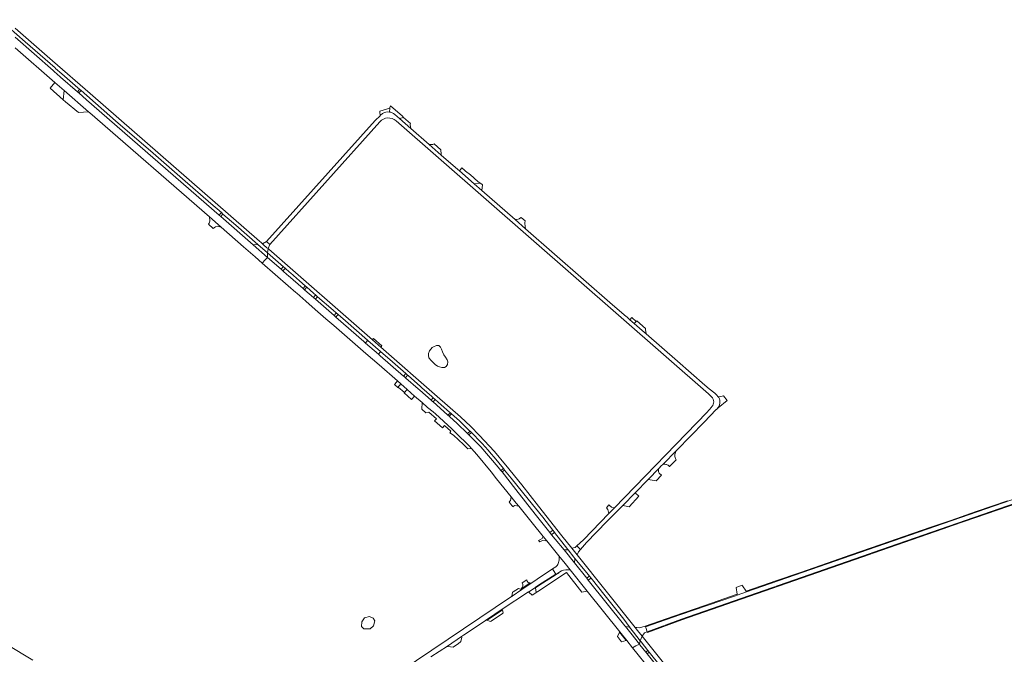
# Model space of a CAD drawing. Header units: metres. Extents: x 166325 to 190320, y 381923 to 404576.
# Tile 896 of 1056: x 176003 to 176705, y 400605 to 401057. Entities that reach past the tile are written whole.
import ezdxf

# ---------------------------------------------------------------- set-up
doc = ezdxf.new("R2010")
doc.units = ezdxf.units.M
for name, color, linetype, lineweight in [('B-WE-OG-WATER_MEER-GV', 8, 'Continuous', 18), ('B-WE-VH-VERHARDING_ASFALT-GV', 8, 'Continuous', 18), ('B-WE-VH-VERHARDING_BETON-GV', 8, 'Continuous', 18), ('B-WE-VH-VERHARDING_BETONSTRAATSTEEN-GV', 8, 'Continuous', 18), ('B-WE-VH-VERHARDING_FUNDERING_ZAND-GV', 8, 'Continuous', 18), ('B-WE-VH-VERHARDING_STRAATBAKSTEEN-GV', 8, 'Continuous', 18)]:
    doc.layers.add(name, color=color, linetype=linetype, lineweight=lineweight)

msp = doc.modelspace()

# ---------------------------------------------------------------- linework, layer by layer
at = {"layer": 'B-WE-OG-WATER_MEER-GV', "flags": 128}
for points in [[(176300.596, 400824.708), (176298.279, 400823.895), (176297.46, 400823.306), (176296.398, 400822.219), (176295.416, 400820.894), (176294.763, 400819.16), (176294.673, 400817.689), (176294.984, 400815.985), (176296.689, 400814.026), (176299.572, 400811.298), (176301.252, 400810.106), (176302.742, 400809.487), (176304.314, 400809.082), (176306.173, 400809.105), (176307.448, 400809.808), (176308.246, 400811.131), (176308.508, 400813.049), (176308.103, 400814.598), (176306.84, 400816.54), (176305.623, 400818.18), (176304.784, 400820.143), (176303.983, 400822.145), (176303.278, 400823.613), (176302.554, 400824.375), (176302.115, 400824.68)], [(176256.598, 400628.433), (176255.351, 400630.403), (176252.791, 400631.584), (176249.246, 400630.665), (176247.277, 400627.843), (176246.949, 400624.495), (176248.721, 400622.788), (176253.251, 400622.788), (176255.679, 400624.889)], [(176256.598, 400628.433), (176255.351, 400630.403), (176252.791, 400631.584), (176249.246, 400630.665), (176247.277, 400627.843), (176246.949, 400624.495), (176248.721, 400622.788), (176253.251, 400622.788), (176255.679, 400624.889)]]:
    msp.add_lwpolyline(points, close=True, dxfattribs=at)
at = {"layer": 'B-WE-VH-VERHARDING_ASFALT-GV', "flags": 128}
for points in [[(176000, 401037.076), (176028.456, 401012.308), (176035.032, 401006.584), (176052.426, 400991.445), (176053.379, 400990.615), (176138.625, 400916.405), (176146.866, 400909.183), (176162.965, 400895.075), (176171.072, 400887.97), (176176.224, 400883.479), (176178.369, 400885.878), (176179.909, 400887.599), (176169.832, 400896.57), (176146.681, 400916.719), (176145.549, 400917.704), (176050.991, 401000), (176045.483, 401004.813), (176044.466, 401005.701), (176032.427, 401016.22), (176032.164, 401016.45), (176027.813, 401020.252), (176027.126, 401020.852), (176000, 401044.554)], [(176000, 401037.076), (176028.456, 401012.308), (176035.032, 401006.584), (176052.426, 400991.445), (176053.379, 400990.615), (176138.625, 400916.405), (176146.866, 400909.183), (176162.965, 400895.075), (176171.072, 400887.97), (176176.224, 400883.479), (176178.369, 400885.878), (176179.909, 400887.599), (176169.832, 400896.57), (176146.681, 400916.719), (176145.549, 400917.704), (176050.991, 401000), (176045.483, 401004.813), (176044.466, 401005.701), (176032.427, 401016.22), (176032.164, 401016.45), (176027.813, 401020.252), (176027.126, 401020.852), (176000, 401044.554)], [(176260.646, 400989.065), (176260.216, 400988.616), (176256.87, 400985.13), (176179.174, 400898.825)], [(176260.646, 400989.065), (176260.216, 400988.616), (176256.87, 400985.13), (176179.174, 400898.825)], [(176502.578, 400785.759), (176502.183, 400786.709), (176501.701, 400787.618), (176501.398, 400788.082), (176501.137, 400788.479), (176500.494, 400789.283), (176499.78, 400790.024), (176499.334, 400790.407), (176498.999, 400790.695), (176494.971, 400793.81), (176491.87, 400796.39), (176472.225, 400813.547), (176449.958, 400832.993), (176447.031, 400835.55), (176441.408, 400840.461), (176438.392, 400843.095), (176436.09, 400845.105), (176435.792, 400845.365), (176426.074, 400853.852), (176364.032, 400908.037), (176356.569, 400914.556), (176332.809, 400935.307), (176327.299, 400940.12), (176316.77, 400949.317), (176315.716, 400950.237), (176303.922, 400960.538), (176295.294, 400968.074), (176282.197, 400979.512), (176274.002, 400986.669), (176270.75, 400989.51)], [(176502.578, 400785.759), (176502.183, 400786.709), (176501.701, 400787.618), (176501.398, 400788.082), (176501.137, 400788.479), (176500.494, 400789.283), (176499.78, 400790.024), (176499.334, 400790.407), (176498.999, 400790.695), (176494.971, 400793.81), (176491.87, 400796.39), (176472.225, 400813.547), (176449.958, 400832.993), (176447.031, 400835.55), (176441.408, 400840.461), (176438.392, 400843.095), (176436.09, 400845.105), (176435.792, 400845.365), (176426.074, 400853.852), (176364.032, 400908.037), (176356.569, 400914.556), (176332.809, 400935.307), (176327.299, 400940.12), (176316.77, 400949.317), (176315.716, 400950.237), (176303.922, 400960.538), (176295.294, 400968.074), (176282.197, 400979.512), (176274.002, 400986.669), (176270.75, 400989.51)], [(176179.174, 400898.825), (176181.591, 400896.75), (176260.061, 400984.295)], [(176179.174, 400898.825), (176181.591, 400896.75), (176260.061, 400984.295)], [(176271.621, 400984.99), (176494.37, 400790.38), (176495.679, 400789.065), (176496.644, 400788.097)], [(176271.621, 400984.99), (176494.37, 400790.38), (176495.679, 400789.065), (176496.644, 400788.097)], [(176496.921, 400781.163), (176496.676, 400780.874), (176493.362, 400776.96), (176427.403, 400709.076), (176423.348, 400704.903), (176405.252, 400686.28), (176400.65, 400681.913), (176403.076, 400679.356), (176407.371, 400684.191), (176422.012, 400699.191), (176426.705, 400703.998), (176433.323, 400710.779), (176442.053, 400719.723), (176451.401, 400729.3), (176458.917, 400736.999), (176461.031, 400739.165), (176461.631, 400739.78), (176471.772, 400750.169), (176491.253, 400770.126), (176500.022, 400779.11), (176500.174, 400779.237)], [(176496.921, 400781.163), (176496.676, 400780.874), (176493.362, 400776.96), (176427.403, 400709.076), (176423.348, 400704.903), (176405.252, 400686.28), (176400.65, 400681.913), (176403.076, 400679.356), (176407.371, 400684.191), (176422.012, 400699.191), (176426.705, 400703.998), (176433.323, 400710.779), (176442.053, 400719.723), (176451.401, 400729.3), (176458.917, 400736.999), (176461.031, 400739.165), (176461.631, 400739.78), (176471.772, 400750.169), (176491.253, 400770.126), (176500.022, 400779.11), (176500.174, 400779.237)], [(176842.341, 400760.4), (176596.132, 400674.988), (176521.559, 400649.118), (176514.892, 400646.806), (176513.592, 400646.355), (176474.073, 400632.651), (176449.543, 400624.278), (176449.746, 400623.664), (176450.729, 400620.695), (176475.2, 400629.7), (176608.921, 400676.301), (176611.683, 400677.258), (176839.971, 400756.37)], [(176842.341, 400760.4), (176596.132, 400674.988), (176521.559, 400649.118), (176514.892, 400646.806), (176513.592, 400646.355), (176474.073, 400632.651), (176449.543, 400624.278), (176449.746, 400623.664), (176450.729, 400620.695), (176475.2, 400629.7), (176608.921, 400676.301), (176611.683, 400677.258), (176839.971, 400756.37)], [(176296.56, 400602.686), (176308.225, 400610.438), (176308.32, 400610.502), (176318.325, 400617.207), (176319.746, 400618.16), (176329.376, 400624.587), (176335.456, 400628.759), (176335.748, 400628.959), (176336.903, 400629.752), (176347.361, 400636.714), (176366.057, 400649.158), (176366.212, 400649.015), (176371.022, 400652.217), (176370.986, 400652.44), (176373.225, 400653.93), (176385.679, 400661.778), (176383.878, 400664.456), (176383.228, 400665.424), (176361.323, 400650.692), (176354.459, 400646.075), (176354.087, 400645.825), (176353.91, 400645.706), (176274.598, 400592.358)], [(176296.56, 400602.686), (176308.225, 400610.438), (176308.32, 400610.502), (176318.325, 400617.207), (176319.746, 400618.16), (176329.376, 400624.587), (176335.456, 400628.759), (176335.748, 400628.959), (176336.903, 400629.752), (176347.361, 400636.714), (176366.057, 400649.158), (176366.212, 400649.015), (176371.022, 400652.217), (176370.986, 400652.44), (176373.225, 400653.93), (176385.679, 400661.778), (176383.878, 400664.456), (176383.228, 400665.424), (176361.323, 400650.692), (176354.459, 400646.075), (176354.087, 400645.825), (176353.91, 400645.706), (176274.598, 400592.358)], [(176513.536, 400527.35), (176512.59, 400528.432), (176500.422, 400542.661), (176450.683, 400604.981), (176449.926, 400605.93), (176449.729, 400606.177), (176445.561, 400611.399), (176445.232, 400611.811), (176442.652, 400610.517), (176440.238, 400609.306)], [(176513.536, 400527.35), (176512.59, 400528.432), (176500.422, 400542.661), (176450.683, 400604.981), (176449.926, 400605.93), (176449.729, 400606.177), (176445.561, 400611.399), (176445.232, 400611.811), (176442.652, 400610.517), (176440.238, 400609.306)], [(176440.238, 400609.306), (176444.333, 400604.188), (176449.18, 400598.131), (176449.447, 400597.798), (176449.741, 400597.43), (176468.807, 400573.603), (176475.15, 400565.675), (176497.471, 400537.781), (176501.713, 400532.586), (176506.013, 400527.438), (176507.839, 400525.287), (176513.11, 400519.192), (176518.462, 400513.168), (176522.195, 400509.087), (176522.467, 400508.79), (176526.664, 400504.366), (176527.563, 400503.444), (176527.606, 400503.4), (176530.92, 400500)], [(176440.238, 400609.306), (176444.333, 400604.188), (176449.18, 400598.131), (176449.447, 400597.798), (176449.741, 400597.43), (176468.807, 400573.603), (176475.15, 400565.675), (176497.471, 400537.781), (176501.713, 400532.586), (176506.013, 400527.438), (176507.839, 400525.287), (176513.11, 400519.192), (176518.462, 400513.168), (176522.195, 400509.087), (176522.467, 400508.79), (176526.664, 400504.366), (176527.563, 400503.444), (176527.606, 400503.4), (176530.92, 400500)]]:
    msp.add_lwpolyline(points, dxfattribs=at)
at = {"layer": 'B-WE-VH-VERHARDING_ASFALT-GV'}
for points in [[(176266.925, 400991.25, 0.2400353), (176260.646, 400989.065)], [(176266.925, 400991.25, 0.2400353), (176260.646, 400989.065)], [(176270.75, 400989.51, 0.1464303), (176266.925, 400991.25)], [(176270.75, 400989.51, 0.1464303), (176266.925, 400991.25)], [(176260.061, 400984.295, -0.409771), (176271.621, 400984.99)], [(176260.061, 400984.295, -0.409771), (176271.621, 400984.99)], [(176496.644, 400788.097, -0.3895304), (176496.921, 400781.163)], [(176500.174, 400779.237, 0.2603555), (176502.578, 400785.759)]]:
    msp.add_lwpolyline(points, format="xyb", dxfattribs=at)
at = {"layer": 'B-WE-VH-VERHARDING_ASFALT-GV', "flags": 128}
for points in [[(176147.924, 400918.142), (176148.243, 400918.508), (176147.112, 400919.493), (176146.795, 400919.129), (176145.549, 400917.704), (176146.681, 400916.719)], [(176147.924, 400918.142), (176148.243, 400918.508), (176147.112, 400919.493), (176146.795, 400919.129), (176145.549, 400917.704), (176146.681, 400916.719)], [(176173.031, 400896.825), (176172.39, 400896.761), (176169.832, 400896.57), (176179.909, 400887.599), (176180.014, 400890.141), (176179.957, 400890.751)], [(176173.031, 400896.825), (176172.39, 400896.761), (176169.832, 400896.57), (176179.909, 400887.599), (176180.014, 400890.141), (176179.957, 400890.751)], [(176181.591, 400896.75), (176179.174, 400898.825), (176176.373, 400897.314), (176177.18, 400896.61), (176179.602, 400894.53), (176180.349, 400893.878)], [(176181.591, 400896.75), (176179.174, 400898.825), (176176.373, 400897.314), (176177.18, 400896.61), (176179.602, 400894.53), (176180.349, 400893.878)], [(176176.224, 400883.479), (176194.814, 400867.274), (176200.149, 400862.623), (176200.857, 400862.006), (176205.166, 400858.249), (176207.324, 400856.368), (176214.043, 400850.511), (176221.658, 400843.873), (176227.214, 400839.03), (176250.152, 400819.034), (176259.488, 400810.896), (176272.587, 400799.477), (176275.029, 400797.348), (176279.631, 400793.337), (176284.895, 400788.748), (176290.2, 400784.123), (176294.15, 400780.68), (176298.068, 400777.565), (176299.827, 400775.94), (176311.307, 400765.338), (176312.992, 400763.782), (176314.257, 400762.533), (176323.707, 400753.206), (176325.473, 400751.273), (176329.233, 400747.158), (176339.361, 400734.651), (176343.313, 400729.772), (176353.687, 400716.944), (176355.436, 400714.781), (176357.329, 400712.441), (176359.143, 400710.198), (176368.654, 400698.438), (176376.538, 400688.69), (176379.129, 400685.481), (176387.679, 400674.89), (176388.891, 400673.389), (176392.254, 400669.228), (176395.84, 400664.79), (176407.963, 400649.64), (176431.117, 400620.704), (176436.143, 400614.423), (176440.238, 400609.306), (176442.652, 400610.517), (176445.232, 400611.811), (176439.03, 400619.561), (176435.19, 400624.36), (176434.724, 400624.942), (176408.731, 400657.4), (176407.613, 400658.811), (176398.811, 400669.92), (176391.531, 400679.001), (176385.067, 400686.609), (176382.501, 400689.858), (176381.206, 400691.497), (176370.879, 400704.571), (176356.956, 400722.096), (176347.234, 400734.627), (176346.386, 400735.719), (176344.552, 400738.083), (176332.017, 400752.526), (176323.899, 400760.816), (176323.655, 400761.053), (176322.591, 400762.086), (176315.189, 400769.272), (176309.731, 400774.149), (176309.528, 400774.33), (176308.646, 400775.119), (176308.448, 400775.296), (176298.076, 400784.564), (176297.722, 400784.88), (176296.69, 400785.78), (176288.558, 400792.87), (176287.424, 400793.859), (176278.645, 400801.513), (176278.337, 400801.782), (176277.322, 400802.667), (176276.942, 400802.998), (176260.415, 400817.407), (176259.092, 400818.561), (176249.958, 400826.524), (176248.766, 400827.563), (176228.714, 400845.047), (176227.412, 400846.182), (176214.149, 400857.746), (176212.792, 400858.929), (176206.586, 400864.34), (176206.363, 400864.535), (176205.347, 400865.42), (176194.785, 400874.629), (176194.046, 400875.273), (176190.937, 400877.984), (176189.668, 400879.091), (176179.909, 400887.599), (176178.369, 400885.878)], [(176176.224, 400883.479), (176194.814, 400867.274), (176200.149, 400862.623), (176200.857, 400862.006), (176205.166, 400858.249), (176207.324, 400856.368), (176214.043, 400850.511), (176221.658, 400843.873), (176227.214, 400839.03), (176250.152, 400819.034), (176259.488, 400810.896), (176272.587, 400799.477), (176275.029, 400797.348), (176279.631, 400793.337), (176284.895, 400788.748), (176290.2, 400784.123), (176294.15, 400780.68), (176298.068, 400777.565), (176299.827, 400775.94), (176311.307, 400765.338), (176312.992, 400763.782), (176314.257, 400762.533), (176323.707, 400753.206), (176325.473, 400751.273), (176329.233, 400747.158), (176339.361, 400734.651), (176343.313, 400729.772), (176353.687, 400716.944), (176355.436, 400714.781), (176357.329, 400712.441), (176359.143, 400710.198), (176368.654, 400698.438), (176376.538, 400688.69), (176379.129, 400685.481), (176387.679, 400674.89), (176388.891, 400673.389), (176392.254, 400669.228), (176395.84, 400664.79), (176407.963, 400649.64), (176431.117, 400620.704), (176436.143, 400614.423), (176440.238, 400609.306), (176442.652, 400610.517), (176445.232, 400611.811), (176439.03, 400619.561), (176435.19, 400624.36), (176434.724, 400624.942), (176408.731, 400657.4), (176407.613, 400658.811), (176398.811, 400669.92), (176391.531, 400679.001), (176385.067, 400686.609), (176382.501, 400689.858), (176381.206, 400691.497), (176370.879, 400704.571), (176356.956, 400722.096), (176347.234, 400734.627), (176346.386, 400735.719), (176344.552, 400738.083), (176332.017, 400752.526), (176323.899, 400760.816), (176323.655, 400761.053), (176322.591, 400762.086), (176315.189, 400769.272), (176309.731, 400774.149), (176309.528, 400774.33), (176308.646, 400775.119), (176308.448, 400775.296), (176298.076, 400784.564), (176297.722, 400784.88), (176296.69, 400785.78), (176288.558, 400792.87), (176287.424, 400793.859), (176278.645, 400801.513), (176278.337, 400801.782), (176277.322, 400802.667), (176276.942, 400802.998), (176260.415, 400817.407), (176259.092, 400818.561), (176249.958, 400826.524), (176248.766, 400827.563), (176228.714, 400845.047), (176227.412, 400846.182), (176214.149, 400857.746), (176212.792, 400858.929), (176206.586, 400864.34), (176206.363, 400864.535), (176205.347, 400865.42), (176194.785, 400874.629), (176194.046, 400875.273), (176190.937, 400877.984), (176189.668, 400879.091), (176179.909, 400887.599), (176178.369, 400885.878)], [(176192.236, 400879.472), (176192.551, 400879.833), (176191.282, 400880.941), (176190.967, 400880.58), (176189.668, 400879.091), (176190.937, 400877.984)], [(176192.236, 400879.472), (176192.551, 400879.833), (176191.282, 400880.941), (176190.967, 400880.58), (176189.668, 400879.091), (176190.937, 400877.984)], [(176207.957, 400866.346), (176206.939, 400867.241), (176206.638, 400866.899), (176205.347, 400865.42), (176206.363, 400864.535)], [(176207.957, 400866.346), (176206.939, 400867.241), (176206.638, 400866.899), (176205.347, 400865.42), (176206.363, 400864.535)], [(176215.435, 400859.22), (176215.717, 400859.544), (176214.36, 400860.725), (176214.08, 400860.403), (176212.792, 400858.929), (176214.149, 400857.746)], [(176215.435, 400859.22), (176215.717, 400859.544), (176214.36, 400860.725), (176214.08, 400860.403), (176212.792, 400858.929), (176214.149, 400857.746)], [(176229.993, 400846.512), (176230.306, 400846.874), (176228.998, 400848.002), (176228.692, 400847.647), (176227.412, 400846.182), (176228.714, 400845.047)], [(176229.993, 400846.512), (176230.306, 400846.874), (176228.998, 400848.002), (176228.692, 400847.647), (176227.412, 400846.182), (176228.714, 400845.047)], [(176251.469, 400828.394), (176251.167, 400828.027), (176249.958, 400826.524), (176259.092, 400818.561), (176260.297, 400820.056), (176260.614, 400820.442)], [(176251.469, 400828.394), (176251.167, 400828.027), (176249.958, 400826.524), (176259.092, 400818.561), (176260.297, 400820.056), (176260.614, 400820.442)], [(176279.92, 400803.628), (176278.599, 400804.777), (176276.942, 400802.998), (176277.322, 400802.667), (176278.337, 400801.782)], [(176279.92, 400803.628), (176278.599, 400804.777), (176276.942, 400802.998), (176277.322, 400802.667), (176278.337, 400801.782)], [(176299.286, 400786.042), (176299.516, 400786.301), (176298.122, 400787.517), (176297.889, 400787.24), (176296.69, 400785.78), (176297.722, 400784.88), (176298.076, 400784.564)], [(176299.286, 400786.042), (176299.516, 400786.301), (176298.122, 400787.517), (176297.889, 400787.24), (176296.69, 400785.78), (176297.722, 400784.88), (176298.076, 400784.564)], [(176311.224, 400776.031), (176310.388, 400776.786), (176308.646, 400775.119), (176309.528, 400774.33)], [(176311.224, 400776.031), (176310.388, 400776.786), (176308.646, 400775.119), (176309.528, 400774.33)], [(176325.38, 400762.641), (176324.379, 400763.668), (176322.591, 400762.086), (176323.655, 400761.053)], [(176325.38, 400762.641), (176324.379, 400763.668), (176322.591, 400762.086), (176323.655, 400761.053)], [(176349.017, 400735.977), (176348.148, 400737.038), (176346.386, 400735.719), (176347.234, 400734.627)], [(176349.017, 400735.977), (176348.148, 400737.038), (176346.386, 400735.719), (176347.234, 400734.627)], [(176384.655, 400691.572), (176383.545, 400693.008), (176383.259, 400692.787), (176381.206, 400691.497), (176382.501, 400689.858), (176384.376, 400691.357)], [(176384.655, 400691.572), (176383.545, 400693.008), (176383.259, 400692.787), (176381.206, 400691.497), (176382.501, 400689.858), (176384.376, 400691.357)], [(176394.343, 400679.192), (176393.94, 400679.12), (176391.531, 400679.001), (176398.811, 400669.92), (176399.172, 400672.6), (176399.234, 400672.994), (176398.501, 400673.891)], [(176394.343, 400679.192), (176393.94, 400679.12), (176391.531, 400679.001), (176398.811, 400669.92), (176399.172, 400672.6), (176399.234, 400672.994), (176398.501, 400673.891)], [(176410.66, 400658.932), (176409.534, 400660.337), (176409.178, 400660.051), (176407.613, 400658.811), (176408.731, 400657.4), (176410.3, 400658.644)], [(176410.66, 400658.932), (176409.534, 400660.337), (176409.178, 400660.051), (176407.613, 400658.811), (176408.731, 400657.4), (176410.3, 400658.644)], [(176452.209, 400606.147), (176451.486, 400607.048), (176451.251, 400607.341), (176449.729, 400606.177), (176449.926, 400605.93), (176450.683, 400604.981)], [(176452.209, 400606.147), (176451.486, 400607.048), (176451.251, 400607.341), (176449.729, 400606.177), (176449.926, 400605.93), (176450.683, 400604.981)]]:
    msp.add_lwpolyline(points, close=True, dxfattribs=at)
at = {"layer": 'B-WE-VH-VERHARDING_BETON-GV', "flags": 128}
for points in [[(175989.165, 401057.083), (176007.167, 401041.263), (176028.469, 401022.709), (176028.89, 401022.341), (176033.273, 401018.514), (176044.699, 401008.538), (176045.964, 401007.434), (176047.003, 401006.528), (176071.648, 400985.032), (176098.357, 400962.025), (176119.395, 400943.621), (176139.487, 400926.136), (176147.112, 400919.493), (176148.243, 400918.508), (176157.368, 400910.558), (176173.031, 400896.825), (176179.957, 400890.751), (176180.349, 400893.878), (176179.602, 400894.53), (176177.18, 400896.61), (176176.373, 400897.314), (176175.407, 400898.155), (176174.382, 400899.049), (176053.512, 401004.412), (176026.747, 401027.744), (176000, 401051.059)], [(175989.165, 401057.083), (176007.167, 401041.263), (176028.469, 401022.709), (176028.89, 401022.341), (176033.273, 401018.514), (176044.699, 401008.538), (176045.964, 401007.434), (176047.003, 401006.528), (176071.648, 400985.032), (176098.357, 400962.025), (176119.395, 400943.621), (176139.487, 400926.136), (176147.112, 400919.493), (176148.243, 400918.508), (176157.368, 400910.558), (176173.031, 400896.825), (176179.957, 400890.751), (176180.349, 400893.878), (176179.602, 400894.53), (176177.18, 400896.61), (176176.373, 400897.314), (176175.407, 400898.155), (176174.382, 400899.049), (176053.512, 401004.412), (176026.747, 401027.744), (176000, 401051.059)], [(176504.388, 400545.974), (176447.112, 400617.441), (176445.691, 400614.27)], [(176504.388, 400545.974), (176447.112, 400617.441), (176445.691, 400614.27)], [(176445.691, 400614.27), (176446.332, 400613.471), (176451.251, 400607.341), (176451.486, 400607.048), (176452.209, 400606.147), (176502.027, 400544.065)], [(176445.691, 400614.27), (176446.332, 400613.471), (176451.251, 400607.341), (176451.486, 400607.048), (176452.209, 400606.147), (176502.027, 400544.065)]]:
    msp.add_lwpolyline(points, dxfattribs=at)
msp.add_lwpolyline([(176191.282, 400880.941), (176192.551, 400879.833), (176195.659, 400877.12), (176196.398, 400876.475), (176202.789, 400870.895), (176206.939, 400867.241), (176207.957, 400866.346), (176212.759, 400862.118), (176214.36, 400860.725), (176215.717, 400859.544), (176226.849, 400849.856), (176228.998, 400848.002), (176230.306, 400846.874), (176235.494, 400842.399), (176251.391, 400828.462), (176251.469, 400828.394), (176260.614, 400820.442), (176260.666, 400820.397), (176269.127, 400813.012), (176278.599, 400804.777), (176279.92, 400803.628), (176280.17, 400803.411), (176288.997, 400795.59), (176290.089, 400794.622), (176297.174, 400788.344), (176298.122, 400787.517), (176299.516, 400786.301), (176303.797, 400782.566), (176309.831, 400777.29), (176310.388, 400776.786), (176311.224, 400776.031), (176316.806, 400770.989), (176324.274, 400763.775), (176324.379, 400763.668), (176325.38, 400762.641), (176332.305, 400755.54), (176333.029, 400754.799), (176335.242, 400752.46), (176337.396, 400750.067), (176339.49, 400747.621), (176341.523, 400745.124), (176348.148, 400737.038), (176349.017, 400735.977), (176353.724, 400730.233), (176365.874, 400715.228), (176376.283, 400702.405), (176383.545, 400693.008), (176384.655, 400691.572), (176384.718, 400691.49), (176394.232, 400679.334), (176394.343, 400679.192), (176398.501, 400673.891), (176399.234, 400672.994), (176407.728, 400662.591), (176409.534, 400660.337), (176410.66, 400658.932), (176420.869, 400646.19), (176434.008, 400629.57), (176437.906, 400624.523), (176438.385, 400623.903), (176438.001, 400623.901), (176440.861, 400620.319), (176445.691, 400614.27), (176447.112, 400617.441), (176443.835, 400621.537), (176442.112, 400623.691), (176400.801, 400675.44), (176396.992, 400680.251), (176389.872, 400689.053), (176373.131, 400710.153), (176361.236, 400725.321), (176349.95, 400739.388), (176349.723, 400739.672), (176349.657, 400739.754), (176341.769, 400749.268), (176331.025, 400760.818), (176325.065, 400766.92), (176317.575, 400774.016), (176301.082, 400788.51), (176260.792, 400823.672), (176254.834, 400828.872), (176180.945, 400893.358), (176180.349, 400893.878), (176179.957, 400890.751), (176185.584, 400885.916)], close=True, dxfattribs=at)
msp.add_lwpolyline([(176191.282, 400880.941), (176192.551, 400879.833), (176195.659, 400877.12), (176196.398, 400876.475), (176202.789, 400870.895), (176206.939, 400867.241), (176207.957, 400866.346), (176212.759, 400862.118), (176214.36, 400860.725), (176215.717, 400859.544), (176226.849, 400849.856), (176228.998, 400848.002), (176230.306, 400846.874), (176235.494, 400842.399), (176251.391, 400828.462), (176251.469, 400828.394), (176260.614, 400820.442), (176260.666, 400820.397), (176269.127, 400813.012), (176278.599, 400804.777), (176279.92, 400803.628), (176280.17, 400803.411), (176288.997, 400795.59), (176290.089, 400794.622), (176297.174, 400788.344), (176298.122, 400787.517), (176299.516, 400786.301), (176303.797, 400782.566), (176309.831, 400777.29), (176310.388, 400776.786), (176311.224, 400776.031), (176316.806, 400770.989), (176324.274, 400763.775), (176324.379, 400763.668), (176325.38, 400762.641), (176332.305, 400755.54), (176333.029, 400754.799), (176335.242, 400752.46), (176337.396, 400750.067), (176339.49, 400747.621), (176341.523, 400745.124), (176348.148, 400737.038), (176349.017, 400735.977), (176353.724, 400730.233), (176365.874, 400715.228), (176376.283, 400702.405), (176383.545, 400693.008), (176384.655, 400691.572), (176384.718, 400691.49), (176394.232, 400679.334), (176394.343, 400679.192), (176398.501, 400673.891), (176399.234, 400672.994), (176407.728, 400662.591), (176409.534, 400660.337), (176410.66, 400658.932), (176420.869, 400646.19), (176434.008, 400629.57), (176437.906, 400624.523), (176438.385, 400623.903), (176438.001, 400623.901), (176440.861, 400620.319), (176445.691, 400614.27), (176447.112, 400617.441), (176443.835, 400621.537), (176442.112, 400623.691), (176400.801, 400675.44), (176396.992, 400680.251), (176389.872, 400689.053), (176373.131, 400710.153), (176361.236, 400725.321), (176349.95, 400739.388), (176349.723, 400739.672), (176349.657, 400739.754), (176341.769, 400749.268), (176331.025, 400760.818), (176325.065, 400766.92), (176317.575, 400774.016), (176301.082, 400788.51), (176260.792, 400823.672), (176254.834, 400828.872), (176180.945, 400893.358), (176180.349, 400893.878), (176179.957, 400890.751), (176185.584, 400885.916)], close=True, dxfattribs=at)
at = {"layer": 'B-WE-VH-VERHARDING_BETONSTRAATSTEEN-GV', "flags": 128}
for points in [[(176028.456, 401012.308), (176024.918, 401008.179), (176034.376, 400999.891), (176035.032, 401006.584)], [(176028.456, 401012.308), (176024.918, 401008.179), (176034.376, 400999.891), (176035.032, 401006.584)], [(176035.032, 401006.584), (176034.376, 400999.891), (176035.888, 400998.566), (176045.2, 400990.968), (176052.426, 400991.445)], [(176035.032, 401006.584), (176034.376, 400999.891), (176035.888, 400998.566), (176045.2, 400990.968), (176052.426, 400991.445)], [(176046.837, 401006.358), (176047.003, 401006.528), (176045.964, 401007.434), (176045.813, 401007.247), (176044.466, 401005.701), (176045.483, 401004.813)], [(176046.837, 401006.358), (176047.003, 401006.528), (176045.964, 401007.434), (176045.813, 401007.247), (176044.466, 401005.701), (176045.483, 401004.813)], [(176277.053, 400987.381), (176274.002, 400986.669), (176282.197, 400979.512), (176281.703, 400982.031), (176281.8, 400982.554), (176282.021, 400983.014)], [(176277.053, 400987.381), (176274.002, 400986.669), (176282.197, 400979.512), (176281.703, 400982.031), (176281.8, 400982.554), (176282.021, 400983.014)], [(176298.785, 400968.472), (176297.974, 400968.19), (176296.899, 400968.077), (176295.294, 400968.074), (176303.922, 400960.538), (176303.785, 400961.965), (176303.684, 400963.568), (176303.674, 400964.341)], [(176298.785, 400968.472), (176297.974, 400968.19), (176296.899, 400968.077), (176295.294, 400968.074), (176303.922, 400960.538), (176303.785, 400961.965), (176303.684, 400963.568), (176303.674, 400964.341)], [(176333.398, 400939.219), (176331.81, 400940.561), (176327.299, 400940.12), (176332.809, 400935.307)], [(176333.398, 400939.219), (176331.81, 400940.561), (176327.299, 400940.12), (176332.809, 400935.307)], [(176138.625, 400916.405), (176138.838, 400913.68), (176138.711, 400912.53), (176138.379, 400912.065), (176137.884, 400911.373), (176141.321, 400908.278), (176142.111, 400908.85), (176142.804, 400909.352), (176144.13, 400909.765), (176146.866, 400909.183)], [(176138.625, 400916.405), (176138.838, 400913.68), (176138.711, 400912.53), (176138.379, 400912.065), (176137.884, 400911.373), (176141.321, 400908.278), (176142.111, 400908.85), (176142.804, 400909.352), (176144.13, 400909.765), (176146.866, 400909.183)], [(176363.678, 400913.627), (176360.851, 400916.016), (176359.703, 400915.215), (176359.633, 400915.166), (176358.777, 400914.802), (176357.47, 400914.51), (176356.569, 400914.556), (176364.032, 400908.037), (176363.512, 400911.855), (176363.465, 400912.198)], [(176363.678, 400913.627), (176360.851, 400916.016), (176359.703, 400915.215), (176359.633, 400915.166), (176358.777, 400914.802), (176357.47, 400914.51), (176356.569, 400914.556), (176364.032, 400908.037), (176363.512, 400911.855), (176363.465, 400912.198)], [(176439.775, 400844.654), (176438.392, 400843.095), (176441.408, 400840.461), (176442.888, 400841.952)], [(176439.775, 400844.654), (176438.392, 400843.095), (176441.408, 400840.461), (176442.888, 400841.952)], [(176443.335, 400842.403), (176442.888, 400841.952), (176441.408, 400840.461), (176447.031, 400835.55), (176449.958, 400832.993), (176449.6, 400836.127), (176449.499, 400837.008)], [(176443.335, 400842.403), (176442.888, 400841.952), (176441.408, 400840.461), (176447.031, 400835.55), (176449.958, 400832.993), (176449.6, 400836.127), (176449.499, 400837.008)], [(176255.495, 400829.776), (176255.167, 400829.328), (176254.834, 400828.872), (176260.792, 400823.672), (176261.158, 400824.108), (176261.558, 400824.584)], [(176255.495, 400829.776), (176255.167, 400829.328), (176254.834, 400828.872), (176260.792, 400823.672), (176261.158, 400824.108), (176261.558, 400824.584)], [(176272.587, 400799.477), (176271.713, 400798.385), (176270.839, 400797.292), (176270.559, 400796.943), (176272.862, 400794.93), (176275.029, 400797.348)], [(176272.587, 400799.477), (176271.713, 400798.385), (176270.839, 400797.292), (176270.559, 400796.943), (176272.862, 400794.93), (176275.029, 400797.348)], [(176279.631, 400793.337), (176277.466, 400790.961), (176282.59, 400786.235), (176284.895, 400788.748)], [(176279.631, 400793.337), (176277.466, 400790.961), (176282.59, 400786.235), (176284.895, 400788.748)], [(176290.2, 400784.123), (176290.016, 400779.315), (176292.955, 400776.742), (176295.007, 400777.301), (176300.471, 400772.521), (176299.131, 400770.948), (176304.799, 400766.057), (176306.091, 400767.683), (176310.692, 400763.686), (176309.918, 400762.619), (176312.681, 400760.784), (176319.767, 400754.094), (176321.715, 400752.255), (176322.83, 400751.021), (176325.473, 400751.273), (176323.707, 400753.206), (176314.257, 400762.533), (176312.992, 400763.782), (176311.307, 400765.338), (176299.827, 400775.94), (176298.068, 400777.565), (176294.15, 400780.68)], [(176290.2, 400784.123), (176290.016, 400779.315), (176292.955, 400776.742), (176295.007, 400777.301), (176300.471, 400772.521), (176299.131, 400770.948), (176304.799, 400766.057), (176306.091, 400767.683), (176310.692, 400763.686), (176309.918, 400762.619), (176312.681, 400760.784), (176319.767, 400754.094), (176321.715, 400752.255), (176322.83, 400751.021), (176325.473, 400751.273), (176323.707, 400753.206), (176314.257, 400762.533), (176312.992, 400763.782), (176311.307, 400765.338), (176299.827, 400775.94), (176298.068, 400777.565), (176294.15, 400780.68)], [(176475.451, 400629.158), (176609.172, 400675.759), (176611.934, 400676.716), (176661.776, 400694.075), (176668.331, 400696.355), (176692.701, 400704.758), (176715.553, 400712.65), (176739.515, 400721.003), (176768.458, 400731.013), (176794.956, 400740.285), (176822.411, 400749.761), (176840.879, 400756.361), (176839.971, 400756.37), (176611.683, 400677.258), (176608.921, 400676.301), (176475.2, 400629.7), (176450.729, 400620.695), (176450.98, 400620.153)], [(176475.451, 400629.158), (176609.172, 400675.759), (176611.934, 400676.716), (176661.776, 400694.075), (176668.331, 400696.355), (176692.701, 400704.758), (176715.553, 400712.65), (176739.515, 400721.003), (176768.458, 400731.013), (176794.956, 400740.285), (176822.411, 400749.761), (176840.879, 400756.361), (176839.971, 400756.37), (176611.683, 400677.258), (176608.921, 400676.301), (176475.2, 400629.7), (176450.729, 400620.695), (176450.98, 400620.153)], [(176470.838, 400744.278), (176470.646, 400744.967), (176470.532, 400745.672), (176470.497, 400746.386), (176470.542, 400747.099), (176470.667, 400747.803), (176470.869, 400748.489), (176471.049, 400748.938), (176471.376, 400749.574), (176471.772, 400750.169), (176461.631, 400739.78), (176462.195, 400739.958), (176462.778, 400740.058), (176463.369, 400740.079), (176463.957, 400740.02), (176464.532, 400739.883), (176465.083, 400739.668), (176465.601, 400739.382), (176466.075, 400739.029), (176466.497, 400738.614), (176466.594, 400738.501), (176471.312, 400743.215), (176471.106, 400743.616)], [(176470.838, 400744.278), (176470.646, 400744.967), (176470.532, 400745.672), (176470.497, 400746.386), (176470.542, 400747.099), (176470.667, 400747.803), (176470.869, 400748.489), (176471.049, 400748.938), (176471.376, 400749.574), (176471.772, 400750.169), (176461.631, 400739.78), (176462.195, 400739.958), (176462.778, 400740.058), (176463.369, 400740.079), (176463.957, 400740.02), (176464.532, 400739.883), (176465.083, 400739.668), (176465.601, 400739.382), (176466.075, 400739.029), (176466.497, 400738.614), (176466.594, 400738.501), (176471.312, 400743.215), (176471.106, 400743.616)], [(176459.522, 400733.508), (176459.33, 400733.787), (176459.069, 400734.279), (176458.882, 400734.803), (176458.772, 400735.348), (176458.741, 400735.903), (176458.789, 400736.458), (176458.917, 400736.999), (176451.401, 400729.3), (176457.026, 400728.36), (176460.985, 400732.378)], [(176459.522, 400733.508), (176459.33, 400733.787), (176459.069, 400734.279), (176458.882, 400734.803), (176458.772, 400735.348), (176458.741, 400735.903), (176458.789, 400736.458), (176458.917, 400736.999), (176451.401, 400729.3), (176457.026, 400728.36), (176460.985, 400732.378)], [(176433.323, 400710.779), (176436.901, 400709.873), (176437.76, 400709.655), (176444.77, 400717.281), (176442.053, 400719.723)], [(176433.323, 400710.779), (176436.901, 400709.873), (176437.76, 400709.655), (176444.77, 400717.281), (176442.053, 400719.723)], [(176427.403, 400709.076), (176425.248, 400709.383), (176423.306, 400711.069), (176421.619, 400709.128), (176422.707, 400707.855), (176423.348, 400704.903)], [(176427.403, 400709.076), (176425.248, 400709.383), (176423.306, 400711.069), (176421.619, 400709.128), (176422.707, 400707.855), (176423.348, 400704.903)], [(176376.538, 400688.69), (176376.289, 400688.001), (176375.949, 400687.06), (176374.253, 400686.258), (176373.272, 400685.795), (176374.076, 400684.749), (176375.108, 400685.215), (176376.019, 400685.626), (176378.49, 400685.511), (176379.129, 400685.481)], [(176376.538, 400688.69), (176376.289, 400688.001), (176375.949, 400687.06), (176374.253, 400686.258), (176373.272, 400685.795), (176374.076, 400684.749), (176375.108, 400685.215), (176376.019, 400685.626), (176378.49, 400685.511), (176379.129, 400685.481)], [(176403.076, 400679.356), (176400.65, 400681.913), (176399.351, 400680.68), (176396.992, 400680.251), (176400.801, 400675.44), (176401.641, 400677.74)], [(176403.076, 400679.356), (176400.65, 400681.913), (176399.351, 400680.68), (176396.992, 400680.251), (176400.801, 400675.44), (176401.641, 400677.74)], [(176354.459, 400646.075), (176361.323, 400650.692), (176360.501, 400651.009), (176358.981, 400651.596), (176355.106, 400649.052), (176354.663, 400648.893), (176354.087, 400645.825)], [(176354.459, 400646.075), (176361.323, 400650.692), (176360.501, 400651.009), (176358.981, 400651.596), (176355.106, 400649.052), (176354.663, 400648.893), (176354.087, 400645.825)], [(176366.363, 400648.875), (176368.693, 400646.723), (176369.2, 400646.99), (176371.609, 400648.604), (176371.057, 400652.004), (176371.036, 400652.133), (176371.022, 400652.217), (176366.212, 400649.015), (176366.286, 400648.946)], [(176366.363, 400648.875), (176368.693, 400646.723), (176369.2, 400646.99), (176371.609, 400648.604), (176371.057, 400652.004), (176371.036, 400652.133), (176371.022, 400652.217), (176366.212, 400649.015), (176366.286, 400648.946)], [(176518.625, 400653.455), (176518.553, 400653.826), (176514.629, 400652.471), (176514.145, 400652.304), (176514.802, 400647.473), (176514.892, 400646.806), (176521.559, 400649.118), (176521.264, 400649.555)], [(176518.625, 400653.455), (176518.553, 400653.826), (176514.629, 400652.471), (176514.145, 400652.304), (176514.802, 400647.473), (176514.892, 400646.806), (176521.559, 400649.118), (176521.264, 400649.555)], [(176513.592, 400646.355), (176514.892, 400646.806), (176514.802, 400647.473), (176491.879, 400639.363), (176469.62, 400631.709), (176449.372, 400624.65), (176449.468, 400624.505), (176449.543, 400624.278), (176474.073, 400632.651)], [(176513.592, 400646.355), (176514.892, 400646.806), (176514.802, 400647.473), (176491.879, 400639.363), (176469.62, 400631.709), (176449.372, 400624.65), (176449.468, 400624.505), (176449.543, 400624.278), (176474.073, 400632.651)], [(176336.273, 400628.812), (176339.096, 400628.019), (176339.482, 400628.279), (176347.452, 400633.645), (176348.103, 400633.974), (176347.781, 400635.161), (176347.477, 400636.285), (176347.467, 400636.321), (176337.261, 400629.474), (176336.94, 400629.259)], [(176336.273, 400628.812), (176339.096, 400628.019), (176339.482, 400628.279), (176347.452, 400633.645), (176348.103, 400633.974), (176347.781, 400635.161), (176347.477, 400636.285), (176347.467, 400636.321), (176337.261, 400629.474), (176336.94, 400629.259)], [(176440.861, 400620.319), (176438.001, 400623.901), (176435.19, 400624.36), (176439.03, 400619.561), (176445.232, 400611.811), (176445.691, 400614.27)], [(176440.861, 400620.319), (176438.001, 400623.901), (176435.19, 400624.36), (176439.03, 400619.561), (176445.232, 400611.811), (176445.691, 400614.27)], [(176447.112, 400617.441), (176448.731, 400619.96), (176450.729, 400620.695), (176449.746, 400623.664), (176449.543, 400624.278), (176449.468, 400624.505), (176449.372, 400624.65), (176446.918, 400624), (176444.999, 400623.491), (176443.323, 400623.607), (176442.112, 400623.691), (176443.835, 400621.537)], [(176447.112, 400617.441), (176448.731, 400619.96), (176450.729, 400620.695), (176449.746, 400623.664), (176449.543, 400624.278), (176449.468, 400624.505), (176449.372, 400624.65), (176446.918, 400624), (176444.999, 400623.491), (176443.323, 400623.607), (176442.112, 400623.691), (176443.835, 400621.537)], [(176308.32, 400610.502), (176308.524, 400610.198), (176312.354, 400609.743), (176316.277, 400612.404), (176317.705, 400613.372), (176317.76, 400613.609), (176318.527, 400616.906), (176318.325, 400617.207)], [(176308.32, 400610.502), (176308.524, 400610.198), (176312.354, 400609.743), (176316.277, 400612.404), (176317.705, 400613.372), (176317.76, 400613.609), (176318.527, 400616.906), (176318.325, 400617.207)], [(176429.434, 400617.24), (176432.396, 400613.45), (176435.719, 400614.313), (176430.923, 400620.306)], [(176429.434, 400617.24), (176432.396, 400613.45), (176435.719, 400614.313), (176430.923, 400620.306)]]:
    msp.add_lwpolyline(points, close=True, dxfattribs=at)
for points in [[(176267.191, 400993.989), (176259.968, 400991.775), (176259.991, 400991.484), (176260.216, 400988.616), (176260.646, 400989.065)], [(176267.191, 400993.989), (176259.968, 400991.775), (176259.991, 400991.484), (176260.216, 400988.616), (176260.646, 400989.065)], [(176266.925, 400991.25), (176267.191, 400993.989)], [(176266.925, 400991.25), (176267.191, 400993.989)], [(176500.174, 400779.237), (176501.349, 400780.216), (176507.679, 400785.487), (176505.187, 400788.96), (176504.205, 400788.732), (176501.398, 400788.082), (176501.701, 400787.618), (176502.183, 400786.709), (176502.578, 400785.759)], [(176500.174, 400779.237), (176501.349, 400780.216), (176507.679, 400785.487), (176505.187, 400788.96), (176504.205, 400788.732), (176501.398, 400788.082), (176501.701, 400787.618), (176502.183, 400786.709), (176502.578, 400785.759)], [(176707.588, 400714.117), (176685.349, 400706.374), (176667.279, 400700.076), (176652.951, 400695.28), (176633.736, 400688.588), (176617.398, 400682.91), (176595.95, 400675.562), (176578.976, 400669.586), (176560.004, 400662.975), (176542.474, 400656.925), (176521.264, 400649.555), (176521.559, 400649.118), (176596.132, 400674.988), (176842.341, 400760.4)], [(176707.588, 400714.117), (176685.349, 400706.374), (176667.279, 400700.076), (176652.951, 400695.28), (176633.736, 400688.588), (176617.398, 400682.91), (176595.95, 400675.562), (176578.976, 400669.586), (176560.004, 400662.975), (176542.474, 400656.925), (176521.264, 400649.555), (176521.559, 400649.118), (176596.132, 400674.988), (176842.341, 400760.4)], [(176395.84, 400664.79), (176392.254, 400669.228), (176388.891, 400673.389), (176387.679, 400674.89), (176387.856, 400674.109), (176387.955, 400673.314), (176387.974, 400672.513), (176387.913, 400671.714), (176387.773, 400670.925), (176387.554, 400670.154), (176387.26, 400669.408), (176386.894, 400668.696), (176386.458, 400668.024), (176385.957, 400667.398), (176385.597, 400667.018), (176383.228, 400665.424)], [(176395.84, 400664.79), (176392.254, 400669.228), (176388.891, 400673.389), (176387.679, 400674.89), (176387.856, 400674.109), (176387.955, 400673.314), (176387.974, 400672.513), (176387.913, 400671.714), (176387.773, 400670.925), (176387.554, 400670.154), (176387.26, 400669.408), (176386.894, 400668.696), (176386.458, 400668.024), (176385.957, 400667.398), (176385.597, 400667.018), (176383.228, 400665.424)], [(176383.228, 400665.424), (176383.878, 400664.456), (176385.679, 400661.778), (176387.619, 400662.886), (176389.551, 400663.99)], [(176383.228, 400665.424), (176383.878, 400664.456), (176385.679, 400661.778), (176387.619, 400662.886), (176389.551, 400663.99)], [(176371.057, 400652.004), (176371.609, 400648.604), (176372.775, 400649.385), (176393.096, 400663), (176404.021, 400648.907), (176407.963, 400649.64), (176395.84, 400664.79)], [(176371.057, 400652.004), (176371.609, 400648.604), (176372.775, 400649.385), (176393.096, 400663), (176404.021, 400648.907), (176407.963, 400649.64), (176395.84, 400664.79)], [(176389.551, 400663.99), (176387.619, 400662.886), (176387.645, 400662.84), (176387.817, 400662.539), (176385.885, 400661.435), (176373.443, 400653.595), (176371.057, 400652.004)], [(176389.551, 400663.99), (176387.619, 400662.886), (176387.645, 400662.84), (176387.817, 400662.539), (176385.885, 400661.435), (176373.443, 400653.595), (176371.057, 400652.004)], [(176360.909, 400651.282), (176364.857, 400653.917), (176367.38, 400655.585)], [(176360.909, 400651.282), (176364.857, 400653.917), (176367.38, 400655.585)], [(176364.935, 400657.751), (176361.525, 400655.448)], [(176364.935, 400657.751), (176361.525, 400655.448)]]:
    msp.add_lwpolyline(points, dxfattribs=at)
at = {"layer": 'B-WE-VH-VERHARDING_BETONSTRAATSTEEN-GV'}
for points in [[(176260.646, 400989.065, -0.2400353), (176266.925, 400991.25)], [(176502.578, 400785.759, -0.2603555), (176500.174, 400779.237)], [(176502.578, 400785.759, -0.2603555), (176500.174, 400779.237)], [(176395.84, 400664.79, 0.1183089), (176389.551, 400663.99)], [(176389.551, 400663.99, -0.1183089), (176395.84, 400664.79)], [(176395.84, 400664.79, 0.1183089), (176389.551, 400663.99)], [(176361.525, 400655.448, -0.396534), (176360.909, 400651.282)], [(176361.525, 400655.448, -0.396534), (176360.909, 400651.282)], [(176367.38, 400655.585, -0.4998854), (176364.935, 400657.751)], [(176367.38, 400655.585, -0.4998854), (176364.935, 400657.751)]]:
    msp.add_lwpolyline(points, format="xyb", dxfattribs=at)
at = {"layer": 'B-WE-VH-VERHARDING_FUNDERING_ZAND-GV', "flags": 128}
for points in [[(176267.758, 400995.552), (176267.245, 400994.539), (176267.191, 400993.989), (176266.925, 400991.25)], [(176267.758, 400995.552), (176267.245, 400994.539), (176267.191, 400993.989), (176266.925, 400991.25)], [(176270.75, 400989.51), (176274.002, 400986.669), (176277.053, 400987.381), (176276.127, 400988.195), (176267.758, 400995.552)], [(176270.75, 400989.51), (176274.002, 400986.669), (176277.053, 400987.381), (176276.127, 400988.195), (176267.758, 400995.552)], [(176012.622, 400600.518), (175976.6, 400622.118)], [(176012.622, 400600.518), (175976.6, 400622.118)]]:
    msp.add_lwpolyline(points, dxfattribs=at)
at = {"layer": 'B-WE-VH-VERHARDING_FUNDERING_ZAND-GV'}
msp.add_lwpolyline([(176266.925, 400991.25, -0.1464303), (176270.75, 400989.51)], format="xyb", dxfattribs=at)
at = {"layer": 'B-WE-VH-VERHARDING_FUNDERING_ZAND-GV', "flags": 128}
for points in [[(176323.351, 400947.64), (176322.496, 400947.853), (176318.647, 400951.343), (176316.77, 400949.317), (176327.299, 400940.12), (176331.81, 400940.561), (176331.101, 400940.783), (176327.951, 400943.415), (176326.914, 400944.587)], [(176323.351, 400947.64), (176322.496, 400947.853), (176318.647, 400951.343), (176316.77, 400949.317), (176327.299, 400940.12), (176331.81, 400940.561), (176331.101, 400940.783), (176327.951, 400943.415), (176326.914, 400944.587)], [(176275.029, 400797.348), (176272.862, 400794.93), (176273.417, 400794.869), (176277.342, 400791.533), (176277.466, 400790.961), (176279.631, 400793.337)], [(176275.029, 400797.348), (176272.862, 400794.93), (176273.417, 400794.869), (176277.342, 400791.533), (176277.466, 400790.961), (176279.631, 400793.337)], [(176352.2, 400713.235), (176352.722, 400712.571), (176353.056, 400712.146), (176354.615, 400710.242), (176354.953, 400709.829), (176356.179, 400710.801), (176359.143, 400710.198), (176357.329, 400712.441), (176355.436, 400714.781), (176353.687, 400716.944), (176353.27, 400714.238)], [(176352.2, 400713.235), (176352.722, 400712.571), (176353.056, 400712.146), (176354.615, 400710.242), (176354.953, 400709.829), (176356.179, 400710.801), (176359.143, 400710.198), (176357.329, 400712.441), (176355.436, 400714.781), (176353.687, 400716.944), (176353.27, 400714.238)]]:
    msp.add_lwpolyline(points, close=True, dxfattribs=at)
at = {"layer": 'B-WE-VH-VERHARDING_STRAATBAKSTEEN-GV', "flags": 128}
msp.add_lwpolyline([(176335.748, 400628.959), (176336.273, 400628.812), (176336.94, 400629.259), (176337.261, 400629.474), (176347.467, 400636.321), (176347.361, 400636.714), (176336.903, 400629.752)], close=True, dxfattribs=at)
msp.add_lwpolyline([(176335.748, 400628.959), (176336.273, 400628.812), (176336.94, 400629.259), (176337.261, 400629.474), (176347.467, 400636.321), (176347.361, 400636.714), (176336.903, 400629.752)], close=True, dxfattribs=at)

doc.saveas('drawing.dxf')
